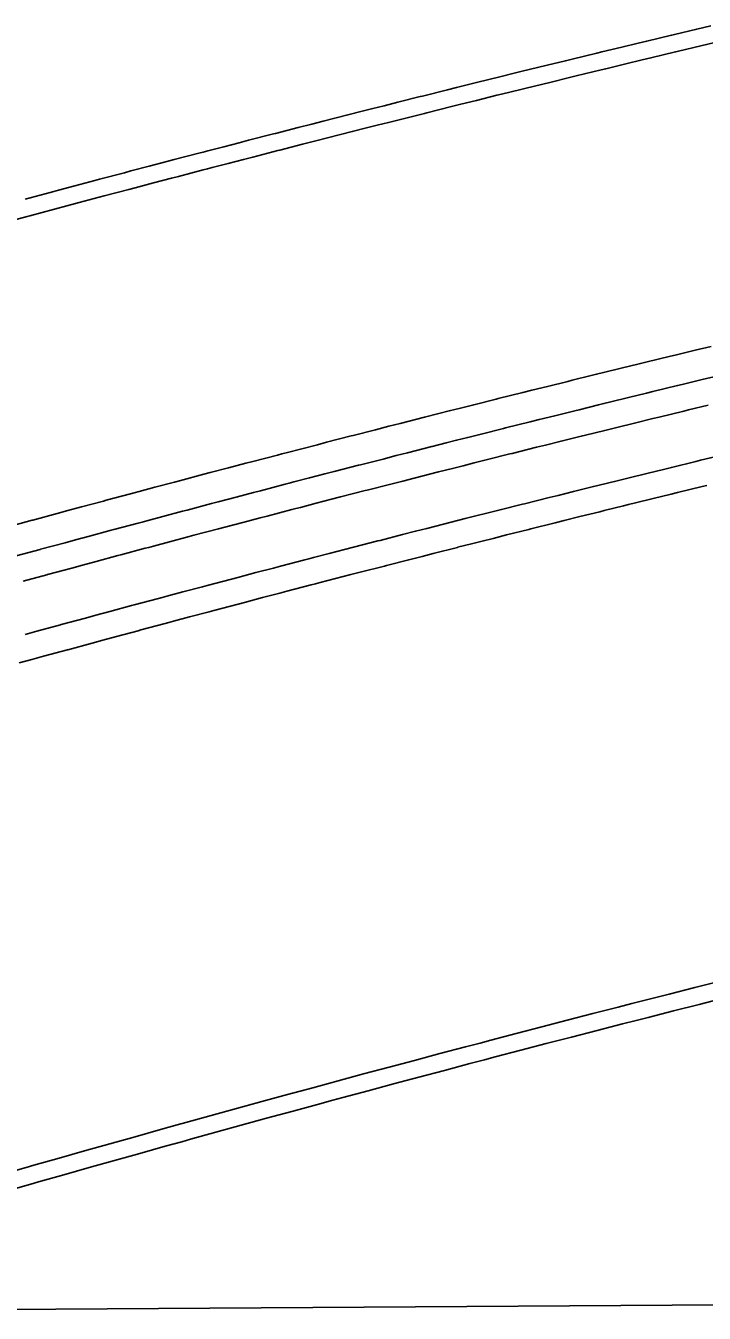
# Model space of a CAD drawing. Extents: x 2145380 to 2157287, y 139568 to 149130.
# Drawn here: x 2152173.88 to 2152200.05, y 142754.73 to 142804.39 of the extents above; entities that cross this region are included whole.
import ezdxf

# ---------------------------------------------------------------- set-up
doc = ezdxf.new("R2010")
doc.units = 0
doc.layers.add('PR_PREVIOUSLY CONSTRUCTED', color=7, linetype='Continuous')
doc.layers.add('TOPO_Flowline', color=7, linetype='Continuous')

msp = doc.modelspace()

# ---------------------------------------------------------------- linework, layer by layer
at = {"layer": 'PR_PREVIOUSLY CONSTRUCTED'}
for points in [[(2152173.863, 142797.705), (2152174.819, 142797.961), (2152174.964, 142797.999), (2152175.151, 142798.049), (2152175.775, 142798.216), (2152176.543, 142798.42), (2152176.731, 142798.469), (2152177.688, 142798.722), (2152177.937, 142798.788), (2152178.645, 142798.974), (2152179.33, 142799.154), (2152179.602, 142799.225), (2152180.56, 142799.475), (2152180.725, 142799.518), (2152180.907, 142799.565), (2152181.517, 142799.723), (2152182.12, 142799.879), (2152182.475, 142799.971), (2152183.434, 142800.218), (2152183.515, 142800.239), (2152184.392, 142800.464), (2152184.911, 142800.597), (2152185.351, 142800.709), (2152186.308, 142800.952), (2152186.31, 142800.952), (2152186.86, 142801.092), (2152187.269, 142801.195), (2152187.705, 142801.305), (2152188.229, 142801.437), (2152189.102, 142801.656), (2152189.189, 142801.678), (2152190.149, 142801.918), (2152190.501, 142802.005), (2152191.109, 142802.156), (2152191.899, 142802.352), (2152192.069, 142802.394), (2152192.823, 142802.58), (2152193.03, 142802.631), (2152193.299, 142802.697), (2152193.991, 142802.867), (2152194.698, 142803.039), (2152194.953, 142803.101), (2152195.914, 142803.335), (2152196.099, 142803.38), (2152196.876, 142803.568), (2152197.499, 142803.718), (2152197.838, 142803.8), (2152198.796, 142804.029), (2152198.8, 142804.03), (2152198.901, 142804.054), (2152199.763, 142804.26), (2152200.302, 142804.388)], [(2152173.081, 142796.804), (2152173.931, 142797.033), (2152174.036, 142797.061), (2152174.991, 142797.317), (2152175.135, 142797.355), (2152175.322, 142797.405), (2152175.946, 142797.571), (2152176.714, 142797.775), (2152176.902, 142797.825), (2152177.858, 142798.078), (2152178.106, 142798.143), (2152178.814, 142798.329), (2152179.499, 142798.509), (2152179.771, 142798.58), (2152180.728, 142798.83), (2152180.893, 142798.872), (2152181.075, 142798.92), (2152181.685, 142799.078), (2152182.287, 142799.234), (2152182.642, 142799.326), (2152183.6, 142799.572), (2152183.681, 142799.593), (2152184.557, 142799.818), (2152185.076, 142799.951), (2152185.516, 142800.063), (2152186.472, 142800.306), (2152186.474, 142800.306), (2152187.024, 142800.446), (2152187.432, 142800.549), (2152187.868, 142800.659), (2152188.391, 142800.791), (2152189.264, 142801.01), (2152189.35, 142801.031), (2152190.31, 142801.271), (2152190.662, 142801.358), (2152191.269, 142801.509), (2152192.059, 142801.705), (2152192.229, 142801.747), (2152192.983, 142801.933), (2152193.189, 142801.984), (2152193.458, 142802.049), (2152194.15, 142802.219), (2152194.856, 142802.392), (2152195.11, 142802.454), (2152196.071, 142802.687), (2152196.256, 142802.732), (2152197.032, 142802.92), (2152197.655, 142803.07), (2152197.994, 142803.151), (2152198.951, 142803.381), (2152198.955, 142803.382), (2152199.056, 142803.406), (2152199.917, 142803.611), (2152200.456, 142803.74)], [(2152173.207, 142785.065), (2152174.129, 142785.316), (2152174.15, 142785.322), (2152175.092, 142785.577), (2152175.502, 142785.688), (2152176.036, 142785.832), (2152176.876, 142786.058), (2152176.979, 142786.086), (2152177.923, 142786.338), (2152178.066, 142786.376), (2152178.251, 142786.426), (2152178.867, 142786.59), (2152179.625, 142786.791), (2152179.811, 142786.84), (2152180.756, 142787.09), (2152181.001, 142787.155), (2152181.7, 142787.339), (2152182.377, 142787.516), (2152182.645, 142787.586), (2152183.591, 142787.833), (2152183.754, 142787.875), (2152183.933, 142787.922), (2152184.536, 142788.078), (2152185.131, 142788.232), (2152185.482, 142788.323), (2152186.428, 142788.567), (2152186.508, 142788.587), (2152187.374, 142788.809), (2152187.887, 142788.94), (2152188.321, 142789.051), (2152189.266, 142789.291), (2152189.268, 142789.292), (2152189.811, 142789.429), (2152190.215, 142789.531), (2152190.645, 142789.64), (2152191.162, 142789.77), (2152192.025, 142789.987), (2152192.11, 142790.008), (2152193.057, 142790.245), (2152193.405, 142790.331), (2152194.006, 142790.48), (2152194.786, 142790.674), (2152194.954, 142790.715), (2152195.698, 142790.899), (2152195.902, 142790.949), (2152196.167, 142791.014), (2152196.851, 142791.182), (2152197.549, 142791.352), (2152197.8, 142791.413), (2152198.75, 142791.644), (2152198.932, 142791.688), (2152199.699, 142791.874), (2152200.315, 142792.022)], [(2152173.514, 142783.94), (2152174.435, 142784.19), (2152174.455, 142784.196), (2152175.397, 142784.451), (2152175.806, 142784.562), (2152176.339, 142784.705), (2152177.178, 142784.931), (2152177.281, 142784.959), (2152178.224, 142785.211), (2152178.367, 142785.249), (2152178.551, 142785.298), (2152179.167, 142785.462), (2152179.924, 142785.663), (2152180.11, 142785.712), (2152181.053, 142785.962), (2152181.298, 142786.026), (2152181.997, 142786.21), (2152182.673, 142786.387), (2152182.94, 142786.457), (2152183.885, 142786.704), (2152184.047, 142786.746), (2152184.227, 142786.793), (2152184.829, 142786.949), (2152185.423, 142787.103), (2152185.774, 142787.193), (2152186.718, 142787.437), (2152186.799, 142787.457), (2152187.664, 142787.679), (2152188.175, 142787.81), (2152188.609, 142787.92), (2152189.552, 142788.16), (2152189.555, 142788.161), (2152190.097, 142788.298), (2152190.5, 142788.4), (2152190.93, 142788.509), (2152191.447, 142788.639), (2152192.308, 142788.855), (2152192.393, 142788.876), (2152193.34, 142789.113), (2152193.687, 142789.199), (2152194.286, 142789.348), (2152195.066, 142789.541), (2152195.234, 142789.582), (2152195.977, 142789.766), (2152196.181, 142789.816), (2152196.446, 142789.881), (2152197.129, 142790.048), (2152197.826, 142790.219), (2152198.076, 142790.28), (2152199.025, 142790.51), (2152199.206, 142790.554), (2152199.973, 142790.74), (2152200.588, 142790.888)], [(2152173.78, 142782.965), (2152174.7, 142783.216), (2152174.72, 142783.221), (2152175.661, 142783.476), (2152176.07, 142783.587), (2152176.602, 142783.73), (2152177.44, 142783.956), (2152177.543, 142783.983), (2152178.484, 142784.235), (2152178.627, 142784.273), (2152178.811, 142784.322), (2152179.426, 142784.486), (2152180.183, 142784.687), (2152180.368, 142784.736), (2152181.311, 142784.985), (2152181.555, 142785.05), (2152182.253, 142785.233), (2152182.928, 142785.41), (2152183.196, 142785.48), (2152184.139, 142785.726), (2152184.302, 142785.769), (2152184.481, 142785.815), (2152185.082, 142785.971), (2152185.676, 142786.125), (2152186.026, 142786.215), (2152186.97, 142786.459), (2152187.05, 142786.479), (2152187.914, 142786.701), (2152188.425, 142786.831), (2152188.858, 142786.942), (2152189.801, 142787.181), (2152189.803, 142787.182), (2152190.345, 142787.319), (2152190.748, 142787.421), (2152191.177, 142787.529), (2152191.693, 142787.659), (2152192.553, 142787.875), (2152192.638, 142787.896), (2152193.584, 142788.132), (2152193.931, 142788.219), (2152194.53, 142788.368), (2152195.308, 142788.56), (2152195.476, 142788.602), (2152196.218, 142788.785), (2152196.422, 142788.835), (2152196.686, 142788.9), (2152197.369, 142789.067), (2152198.065, 142789.237), (2152198.316, 142789.298), (2152199.263, 142789.529), (2152199.444, 142789.573), (2152200.21, 142789.758)], [(2152173.857, 142780.913), (2152174.306, 142781.036), (2152175.224, 142781.286), (2152175.244, 142781.291), (2152176.183, 142781.546), (2152176.591, 142781.656), (2152177.122, 142781.799), (2152177.959, 142782.024), (2152178.061, 142782.051), (2152179.001, 142782.303), (2152179.143, 142782.341), (2152179.327, 142782.39), (2152179.94, 142782.553), (2152180.696, 142782.754), (2152180.88, 142782.803), (2152181.821, 142783.051), (2152182.065, 142783.116), (2152182.761, 142783.299), (2152183.435, 142783.475), (2152183.702, 142783.545), (2152184.643, 142783.791), (2152184.805, 142783.833), (2152184.984, 142783.88), (2152185.584, 142784.035), (2152186.176, 142784.189), (2152186.526, 142784.279), (2152187.468, 142784.521), (2152187.548, 142784.542), (2152188.41, 142784.763), (2152188.92, 142784.893), (2152189.352, 142785.004), (2152190.292, 142785.243), (2152190.295, 142785.243), (2152190.835, 142785.38), (2152191.237, 142785.482), (2152191.666, 142785.59), (2152192.181, 142785.72), (2152193.039, 142785.935), (2152193.124, 142785.956), (2152194.067, 142786.192), (2152194.413, 142786.278), (2152195.011, 142786.427), (2152195.788, 142786.619), (2152195.955, 142786.66), (2152196.696, 142786.843), (2152196.9, 142786.893), (2152197.163, 142786.958), (2152197.844, 142787.125), (2152198.539, 142787.294), (2152198.789, 142787.355), (2152199.734, 142787.585), (2152199.915, 142787.629), (2152200.679, 142787.814)], [(2152173.632, 142779.815), (2152174.121, 142779.949), (2152174.569, 142780.071), (2152175.486, 142780.321), (2152175.506, 142780.326), (2152176.444, 142780.58), (2152176.851, 142780.69), (2152177.382, 142780.833), (2152178.218, 142781.058), (2152178.32, 142781.086), (2152179.259, 142781.337), (2152179.401, 142781.375), (2152179.584, 142781.424), (2152180.197, 142781.587), (2152180.952, 142781.787), (2152181.136, 142781.836), (2152182.076, 142782.084), (2152182.32, 142782.149), (2152183.015, 142782.332), (2152183.688, 142782.508), (2152183.955, 142782.578), (2152184.895, 142782.823), (2152185.057, 142782.865), (2152185.236, 142782.912), (2152185.835, 142783.067), (2152186.427, 142783.22), (2152186.776, 142783.311), (2152187.717, 142783.553), (2152187.797, 142783.574), (2152188.658, 142783.794), (2152189.167, 142783.924), (2152189.599, 142784.035), (2152190.538, 142784.273), (2152190.54, 142784.274), (2152191.081, 142784.411), (2152191.482, 142784.512), (2152191.91, 142784.62), (2152192.424, 142784.75), (2152193.282, 142784.965), (2152193.367, 142784.986), (2152194.309, 142785.222), (2152194.655, 142785.308), (2152195.252, 142785.456), (2152196.028, 142785.648), (2152196.195, 142785.689), (2152196.935, 142785.872), (2152197.138, 142785.922), (2152197.402, 142785.987), (2152198.082, 142786.153), (2152198.776, 142786.323), (2152199.026, 142786.384), (2152199.97, 142786.613), (2152200.151, 142786.657)], [(2152173.215, 142760.162), (2152173.892, 142760.356), (2152174.191, 142760.441), (2152175.168, 142760.719), (2152176.145, 142760.995), (2152177.123, 142761.27), (2152178.101, 142761.544), (2152179.079, 142761.817), (2152179.719, 142761.995), (2152180.057, 142762.089), (2152181.036, 142762.36), (2152182.015, 142762.63), (2152182.994, 142762.898), (2152183.974, 142763.166), (2152184.954, 142763.432), (2152185.557, 142763.595), (2152185.934, 142763.697), (2152186.915, 142763.962), (2152187.896, 142764.225), (2152188.877, 142764.486), (2152189.858, 142764.747), (2152190.84, 142765.007), (2152191.406, 142765.156), (2152191.822, 142765.266), (2152192.805, 142765.523), (2152193.787, 142765.779), (2152194.77, 142766.035), (2152195.753, 142766.289), (2152196.737, 142766.542), (2152197.266, 142766.677), (2152197.721, 142766.794), (2152198.705, 142767.044), (2152199.689, 142767.294), (2152200.674, 142767.543)], [(2152173.398, 142759.521), (2152174.075, 142759.714), (2152174.374, 142759.799), (2152175.35, 142760.076), (2152176.327, 142760.352), (2152177.304, 142760.627), (2152178.281, 142760.901), (2152179.258, 142761.174), (2152179.898, 142761.352), (2152180.236, 142761.446), (2152181.214, 142761.716), (2152182.192, 142761.986), (2152183.171, 142762.254), (2152184.15, 142762.522), (2152185.129, 142762.788), (2152185.732, 142762.951), (2152186.108, 142763.053), (2152187.088, 142763.317), (2152188.068, 142763.58), (2152189.049, 142763.841), (2152190.029, 142764.102), (2152191.011, 142764.361), (2152191.576, 142764.51), (2152191.992, 142764.62), (2152192.973, 142764.877), (2152193.955, 142765.133), (2152194.938, 142765.388), (2152195.92, 142765.642), (2152196.903, 142765.895), (2152197.431, 142766.03), (2152197.886, 142766.147), (2152198.869, 142766.397), (2152199.853, 142766.647), (2152200.837, 142766.895)]]:
    msp.add_lwpolyline(points, dxfattribs=at)
msp.add_arc((2152419.258, 141899.489), 881.473, 90.409832, 111.023776, dxfattribs=at)
at = {"layer": 'TOPO_Flowline'}
msp.add_lwpolyline([(2152269.287, 142731.211), (2152263.292, 142738.925), (2152257.265, 142744.278), (2152230.755, 142752.588), (2152200.791, 142755.056), (2152133.432, 142754.619)], dxfattribs=at)

doc.saveas('drawing.dxf')
